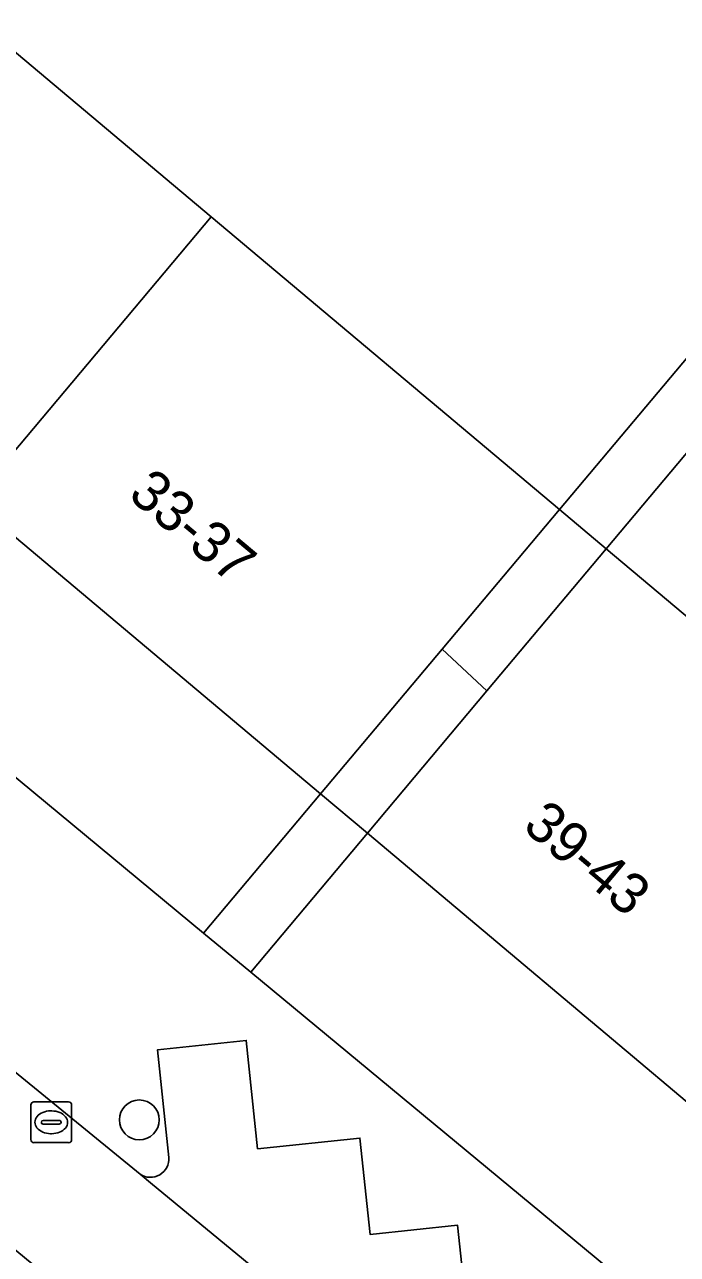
# Model space of a CAD drawing. Extents: x 162073 to 163043, y 381818 to 382561.
# Drawn here: x 162472.19 to 162488.23, y 382134.88 to 382165.07 of the extents above; entities that cross this region are included whole.
import ezdxf

# ---------------------------------------------------------------- set-up
doc = ezdxf.new("R2010")
doc.units = 0
for name, color, linetype in [('IMGEO_Boom', 7, 'Continuous'), ('IMGEO_Erf', 7, 'Continuous'), ('IMGEO_Kolk', 7, 'Continuous'), ('IMGEO_Pand', 7, 'Continuous'), ('IMGEO_Pand_nummerreeks', 7, 'Continuous'), ('IMGEO_Pand_overbouw', 7, 'Continuous'), ('IMGEO_Parkeervlak_open', 7, 'Continuous'), ('IMGEO_Rijbaan_lokaal_open', 7, 'Continuous'), ('IMGEO_Voetpad_open', 7, 'Continuous')]:
    doc.layers.add(name, color=color, linetype=linetype)

msp = doc.modelspace()

# ---------------------------------------------------------------- linework, layer by layer
at = {"layer": 'IMGEO_Boom'}
msp.add_circle((162475.012, 382138.181), 0.489, dxfattribs=at)
at = {"layer": 'IMGEO_Erf'}
for points in [[(162443.024, 382188.705), (162451.462, 382181.617), (162459.899, 382174.529), (162468.337, 382167.44), (162476.774, 382160.352), (162485.329, 382153.165), (162495.889, 382165.728), (162452.706, 382201.422), (162449.875, 382197.935), (162445.311, 382201.641)], [(162489.139, 382138.054), (162480.612, 382145.218), (162477.748, 382141.807), (162496.281, 382126.462)]]:
    msp.add_lwpolyline(points, dxfattribs=at)
for points in [[(162454.034, 382167.546), (162445.596, 382174.635), (162437.158, 382181.723), (162428.604, 382188.91), (162425.454, 382185.106), (162460.487, 382156.099), (162476.592, 382142.764), (162479.463, 382146.183), (162470.908, 382153.37), (162462.471, 382160.458)], [(162499.448, 382162.798), (162499.201, 382160.076), (162494.925, 382160.465), (162495.107, 382162.468), (162486.477, 382152.2), (162495.005, 382145.036), (162500, 382140.839), (162503.442, 382137.947), (162511.864, 382130.872), (162520.076, 382123.973), (162521.061, 382125.145), (162521.268, 382124.971), (162529.698, 382117.888), (162538.112, 382110.819), (162546.719, 382103.588), (162556.67, 382115.671)]]:
    msp.add_lwpolyline(points, close=True, dxfattribs=at)
at = {"layer": 'IMGEO_Kolk'}
for p, q in [((162472.348, 382137.695), (162472.348, 382138.547)), ((162472.423, 382138.621), (162473.275, 382138.621)), ((162473.349, 382138.547), (162473.349, 382137.695)), ((162472.836, 382138.401), (162472.861, 382138.401)), ((162472.607, 382138.115), (162472.607, 382138.127)), ((162473.045, 382138.078), (162472.647, 382138.078)), ((162472.65, 382138.164), (162473.048, 382138.164)), ((162473.091, 382138.127), (162473.091, 382138.115)), ((162473.275, 382137.621), (162472.423, 382137.621)), ((162472.859, 382137.841), (162472.834, 382137.841))]:
    msp.add_line(p, q, dxfattribs=at)
for points in [[(162472.348, 382137.695), (162472.348, 382138.547)], [(162472.423, 382138.621), (162473.275, 382138.621)], [(162473.349, 382138.547), (162473.349, 382137.695)], [(162473.275, 382137.621), (162472.423, 382137.621)]]:
    msp.add_lwpolyline(points, dxfattribs=at)
for centre, radius, start, end in [((162472.425, 382138.545), 0.0765, 91.552, 178.448), ((162472.425, 382138.545), 0.0765, 91.552, 178.448), ((162473.273, 382138.545), 0.0765, 1.552, 88.448), ((162473.273, 382138.545), 0.0765, 1.552, 88.448), ((162472.647, 382138.124), 0.0403, 85.8775, 175.7526), ((162472.644, 382138.114), 0.0366, 178.938, 274.7102), ((162473.048, 382138.121), 0.043, 264.8664, 352.4533), ((162473.052, 382138.126), 0.0386, 1.7309, 96.639), ((162472.425, 382137.697), 0.0765, 181.552, 268.448), ((162472.425, 382137.697), 0.0765, 181.552, 268.448), ((162473.273, 382137.697), 0.0765, 271.552, 358.448), ((162473.273, 382137.697), 0.0765, 271.552, 358.448)]:
    msp.add_arc(centre, radius, start, end, dxfattribs=at)
for centre, major_axis, ratio, start_param, end_param in [((162472.835, 382138.121), (-0.387, 0.002), 0.722429, 4.712389, 7.853982), ((162472.86, 382138.121), (-0.39, 0.002), 0.717154, 1.570796, 4.712389)]:
    msp.add_ellipse(centre, major_axis=major_axis, ratio=ratio, start_param=start_param, end_param=end_param, dxfattribs=at)
at = {"layer": 'IMGEO_Pand'}
for points in [[(162476.774, 382160.352), (162468.337, 382167.44), (162462.471, 382160.458), (162470.908, 382153.37)], [(162482.446, 382149.734), (162485.329, 382153.165), (162476.774, 382160.352), (162470.908, 382153.37), (162479.463, 382146.183)], [(162489.139, 382138.054), (162495.005, 382145.036), (162486.477, 382152.2), (162483.545, 382148.71), (162480.612, 382145.218)]]:
    msp.add_lwpolyline(points, close=True, dxfattribs=at)
at = {"layer": 'IMGEO_Pand_overbouw'}
for points in [[(162486.477, 382152.2), (162485.329, 382153.165), (162482.446, 382149.734), (162483.545, 382148.71)], [(162483.545, 382148.71), (162482.446, 382149.734), (162479.463, 382146.183), (162480.612, 382145.218)]]:
    msp.add_lwpolyline(points, close=True, dxfattribs=at)
at = {"layer": 'IMGEO_Parkeervlak_open'}
for points in [[(162482.828, 382135.593), (162480.678, 382135.367), (162480.429, 382137.734), (162477.917, 382137.47), (162477.637, 382140.132), (162475.46, 382139.903), (162475.739, 382137.259)], [(162475.03, 382136.847), (162475.29, 382136.635), (162485.819, 382127.956), (162485.216, 382133.691), (162483.052, 382133.463), (162482.828, 382135.593)]]:
    msp.add_lwpolyline(points, dxfattribs=at)
msp.add_arc((162475.283, 382137.228), 0.457, 236.4826, 3.8391, dxfattribs=at)
at = {"layer": 'IMGEO_Rijbaan_lokaal_open'}
msp.add_lwpolyline([(162472.04, 382139.294), (162461.088, 382148.38), (162460.773, 382148.658), (162458.533, 382146.084), (162484.005, 382125.044), (162486.196, 382127.645), (162485.819, 382127.956), (162475.29, 382136.635), (162475.03, 382136.847)], close=True, dxfattribs=at)
at = {"layer": 'IMGEO_Voetpad_open'}
for points in [[(162495.889, 382165.728), (162485.329, 382153.165), (162482.446, 382149.734), (162479.463, 382146.183), (162476.592, 382142.764), (162477.748, 382141.807), (162480.612, 382145.218), (162483.545, 382148.71), (162486.477, 382152.2), (162495.107, 382162.468)], [(162476.592, 382142.764), (162460.487, 382156.099), (162459.935, 382155.423), (162460.342, 382149.037)], [(162494.703, 382124.502), (162495.392, 382125.305), (162496.281, 382126.462), (162477.748, 382141.807), (162476.592, 382142.764)], [(162475.739, 382137.259), (162475.46, 382139.903), (162477.637, 382140.132), (162477.917, 382137.47), (162480.429, 382137.734), (162480.678, 382135.367), (162482.828, 382135.593), (162483.052, 382133.463), (162485.216, 382133.691), (162485.819, 382127.956), (162486.196, 382127.645), (162490.563, 382124)], [(162472.04, 382139.294), (162475.03, 382136.847)]]:
    msp.add_lwpolyline(points, dxfattribs=at)
msp.add_arc((162475.283, 382137.228), 0.457, 236.4826, 3.8391, dxfattribs=at)

# ---------------------------------------------------------------- texts
at = {"layer": 'IMGEO_Pand_nummerreeks'}
for s, rotation, p in [('33-37', 319.9661, (162474.704, 382153.472)), ('39-43', 319.9617, (162484.394, 382145.332))]:
    msp.add_text(s, height=1, rotation=rotation, dxfattribs=at).set_placement(p)

doc.saveas('drawing.dxf')
